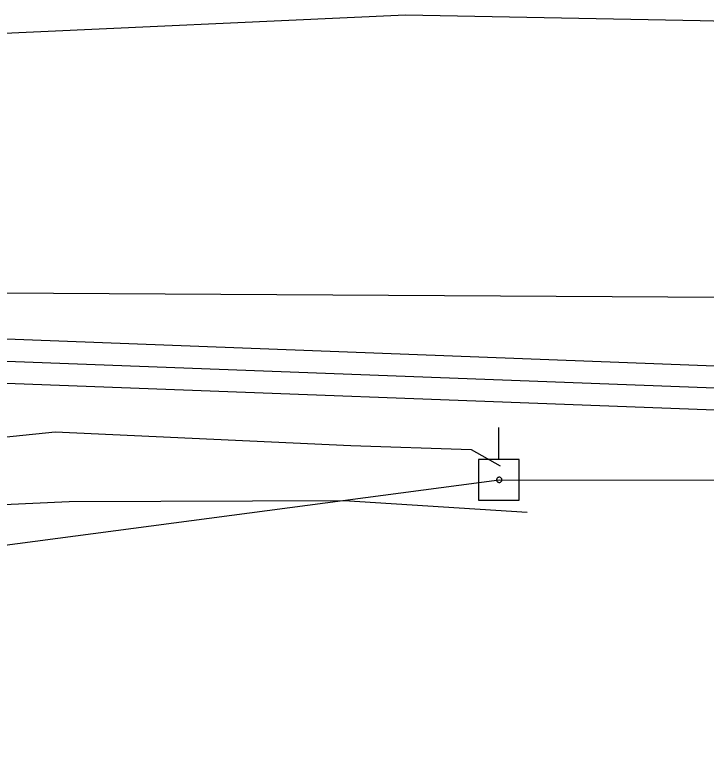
# Model space of a CAD drawing. Extents: x 600849 to 606371, y 330010 to 403088.
# Drawn here: x 602097.7 to 602160.3, y 358140.4 to 358207.8 of the extents above; entities that cross this region are included whole.
import ezdxf

# ---------------------------------------------------------------- set-up
doc = ezdxf.new("R2010")
doc.units = 0
for name, color, linetype in [('E_UTL_E_UG', 7, 'Continuous'), ('E_UTL_EPowerPole', 7, 'Continuous'), ('E_UTL_G_UG', 7, 'Continuous'), ('E_UTL_Overhead', 7, 'Continuous'), ('E_UTL_SAN_UG', 7, 'Continuous'), ('E_UTL_T_UG', 7, 'Continuous')]:
    doc.layers.add(name, color=color, linetype=linetype)

msp = doc.modelspace()

# ---------------------------------------------------------------- linework, layer by layer
at = {"layer": 'E_UTL_E_UG'}
msp.add_lwpolyline([(602082.423, 358132.574), (602080.928, 358137.446), (602079.844, 358149.561), (602079.194, 358162.273), (602079.897, 358165.425), (602081.636, 358167.24), (602084.012, 358168.23), (602101.342, 358170.018), (602128.155, 358168.767), (602139.053, 358168.418), (602141.671, 358166.929)], dxfattribs=at)
at = {"layer": 'E_UTL_EPowerPole'}
for points in [[(602141.564, 358167.506), (602141.564, 358170.415)], [(602143.407, 358167.506), (602139.72, 358167.506)], [(602139.72, 358167.506), (602139.72, 358163.815)], [(602143.407, 358163.815), (602143.407, 358167.506)], [(602141.834, 358165.664), (602141.83, 358165.709), (602141.817, 358165.752), (602141.796, 358165.792), (602141.768, 358165.828), (602141.734, 358165.858), (602141.695, 358165.88), (602141.652, 358165.895), (602141.607, 358165.902), (602141.562, 358165.9), (602141.518, 358165.889), (602141.477, 358165.87), (602141.44, 358165.844), (602141.408, 358165.811), (602141.384, 358165.773), (602141.367, 358165.731), (602141.358, 358165.686), (602141.358, 358165.641), (602141.367, 358165.596), (602141.384, 358165.554), (602141.408, 358165.516), (602141.44, 358165.483), (602141.477, 358165.457), (602141.518, 358165.438), (602141.562, 358165.427), (602141.607, 358165.425), (602141.652, 358165.432), (602141.695, 358165.447), (602141.734, 358165.469), (602141.768, 358165.499), (602141.796, 358165.535), (602141.817, 358165.575), (602141.83, 358165.618), (602141.834, 358165.664)], [(602139.72, 358163.815), (602143.407, 358163.815)]]:
    msp.add_lwpolyline(points, dxfattribs=at)
at = {"layer": 'E_UTL_G_UG'}
msp.add_lwpolyline([(602080.581, 358206.709), (602094.709, 358206.092), (602133.095, 358207.84), (602159.818, 358207.336), (602175.711, 358206.925), (602189.947, 358207.23), (602216.53, 358205.634), (602227.39, 358205.218), (602251.316, 358204.819), (602251.313, 358201.159), (602285.576, 358201.211), (602335.695, 358201.014), (602466.635, 358199.024), (602480.615, 358198.844), (602497.745, 358198.664), (602510.235, 358199.324), (602528.275, 358199.259)], dxfattribs=at)
at = {"layer": 'E_UTL_Overhead'}
msp.add_lwpolyline([(601965.296, 358142.364), (602141.596, 358165.664), (602275.185, 358165.614), (602527.035, 358162.854)], dxfattribs=at)
at = {"layer": 'E_UTL_SAN_UG'}
for p, q in [((602071.776, 358182.784), (602273.319, 358181.574)), ((602082.458, 358178.987), (602692.623, 358155.937)), ((602082.383, 358176.988), (602692.548, 358153.938)), ((602082.307, 358174.99), (602692.472, 358151.94))]:
    msp.add_line(p, q, dxfattribs=at)
at = {"layer": 'E_UTL_T_UG'}
msp.add_lwpolyline([(602080.219, 358162.683), (602102.611, 358163.693), (602127.521, 358163.79), (602144.116, 358162.716)], dxfattribs=at)

doc.saveas('drawing.dxf')
